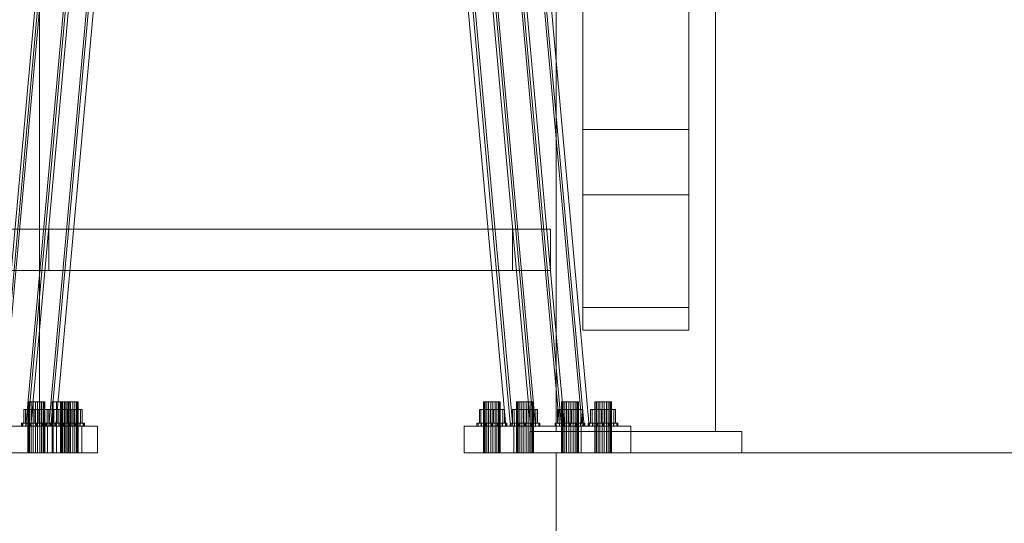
# Model space of a CAD drawing. Header units: millimetres. Extents: x -4738 to 65662, y -68080 to 6847.
# Tile 872 of 1056: x 23244 to 24172, y -67 to 409. Entities that reach past the tile are written whole.
import ezdxf

# ---------------------------------------------------------------- set-up
doc = ezdxf.new("R2010")
doc.units = ezdxf.units.MM
for name, color, linetype, lineweight in [('COTAS_O', 1, 'Continuous', 0), ('COTAS_P', 1, 'Continuous', 0), ('lateral_briquetadora', 7, 'Continuous', 0), ('lateral_C02', 7, 'Continuous', 0), ('lateral_C10', 7, 'Continuous', 0)]:
    doc.layers.add(name, color=color, linetype=linetype, lineweight=lineweight)
doc.dimstyles.new('R19_100', dxfattribs={"dimtxt": 250, "dimasz": 150, "dimexe": 150, "dimexo": 80, "dimgap": 100, "dimtad": 1, "dimtih": 1, "dimtoh": 1, "dimdsep": 46, "dimcen": 0.09, "dimadec": 0, "dimazin": 0, "dimtfac": 1, "dimtdec": 4, "dimtofl": 0, "dimtmove": 0, "dimatfit": 3, "dimfxl": 1, "dimtolj": 1, "dimtzin": 0, "dimarcsym": 0})

# ---------------------------------------------------------------- blocks, each defined once
blk = doc.blocks.new('DIM_R31_26')
at = {"layer": 'COTAS_O'}
for p, q in [((23750.07, 0), (23750.07, -900)), ((25950.07, 0), (25950.07, -900)), ((23750.07, -900), (23900.07, -855)), ((25950.07, -900), (25800.07, -855)), ((23750.07, -900), (25950.07, -900)), ((23750.07, -900), (23900.07, -945)), ((25950.07, -900), (25800.07, -945))]:
    blk.add_line(p, q, dxfattribs=at)
blk.add_text('2200 O', height=250, dxfattribs=at).set_placement((24850.07, -800))
blk = doc.blocks.new('DIM_R31_27')
at = {"layer": 'COTAS_O'}
for p, q in [((23750.07, 2330), (24450.07, 2330)), ((24450.07, 2330), (24405.07, 2180)), ((24450.07, 0), (24450.07, 2330)), ((24450.07, 2330), (24495.07, 2180)), ((24450.07, 0), (24405.07, 150)), ((24450.07, 0), (24495.07, 150)), ((23750.07, 0), (24450.07, 0))]:
    blk.add_line(p, q, dxfattribs=at)
blk.add_text('2330 O', height=250, rotation=90, dxfattribs=at).set_placement((24350.07, 1165))
blk = doc.blocks.new('DIM_R31_32')
at = {"layer": 'COTAS_P'}
for p, q in [((112.7, 0), (112.7, -2500)), ((65298.09, 0), (65298.09, -2500)), ((112.7, -2500), (262.7, -2455)), ((65298.09, -2500), (65148.09, -2455)), ((112.7, -2500), (65298.09, -2500)), ((112.7, -2500), (262.7, -2545)), ((65298.09, -2500), (65148.09, -2545))]:
    blk.add_line(p, q, dxfattribs=at)
blk.add_text('65185.39 P', height=250, dxfattribs=at).set_placement((32705.4, -2400))

msp = doc.modelspace()

# ---------------------------------------------------------------- linework, layer by layer
at = {"layer": 'lateral_briquetadora'}
for p, q in [((23750.067, 20), (23750.067, 1060)), ((23750.067, 20), (23750.067, 1050)), ((23775.067, 305.038), (23775.067, 1050)), ((23775.067, 1050), (23775.067, 243.475)), ((23875.067, 305.038), (23875.067, 1050)), ((23875.067, 1050), (23875.067, 243.475)), ((23900.067, 20), (23900.067, 1050)), ((23775.067, 137.184), (23775.067, 958.693)), ((23775.067, 958.693), (23775.067, 115.739)), ((23875.067, 137.184), (23875.067, 958.693)), ((23875.067, 958.693), (23875.067, 115.739)), ((23775.067, 137.184), (23775.067, 305.038)), ((23775.067, 305.038), (23875.067, 305.038)), ((23875.067, 137.184), (23875.067, 305.038)), ((23775.067, 115.739), (23775.067, 243.475)), ((23775.067, 243.475), (23875.067, 243.475)), ((23875.067, 115.739), (23875.067, 243.475)), ((23775.067, 137.184), (23875.067, 137.184)), ((23775.067, 115.739), (23875.067, 115.739)), ((23725.067, 0), (23725.067, 20)), ((23725.067, 20), (23925.067, 20)), ((23750.067, 20), (23900.067, 20)), ((23925.067, 0), (23925.067, 20)), ((23725.067, 0), (23925.067, 0))]:
    msp.add_line(p, q, dxfattribs=at)
at = {"layer": 'lateral_C02'}
for p, q in [((23262.756, 25), (23262.756, 2469.628)), ((23275.828, 48), (23274.756, 48)), ((23274.756, 0), (23274.756, 48)), ((23278.756, 48), (23275.828, 48)), ((23275.828, 0), (23275.828, 48)), ((23282.756, 48), (23278.756, 48)), ((23278.756, 0), (23278.756, 48)), ((23286.756, 48), (23282.756, 48)), ((23282.756, 0), (23282.756, 48)), ((23289.684, 48), (23286.756, 48)), ((23286.756, 0), (23286.756, 48)), ((23290.756, 48), (23289.684, 48)), ((23289.684, 0), (23289.684, 48)), ((23290.756, 48), (23290.756, 0)), ((23276.356, 40.8), (23269.956, 40.8)), ((23269.956, 28), (23269.956, 40.8)), ((23289.156, 40.8), (23276.356, 40.8)), ((23276.356, 28), (23276.356, 40.8)), ((23295.556, 40.8), (23289.156, 40.8)), ((23289.156, 28), (23289.156, 40.8)), ((23295.556, 40.8), (23295.556, 28)), ((23269.821, 28), (23268.756, 28)), ((23268.756, 25), (23268.756, 28)), ((23272.856, 28), (23269.821, 28)), ((23269.821, 25), (23269.821, 28)), ((23276.356, 28), (23269.956, 28)), ((23277.398, 28), (23272.856, 28)), ((23272.856, 25), (23272.856, 28)), ((23289.156, 28), (23276.356, 28)), ((23282.756, 28), (23277.398, 28)), ((23277.398, 25), (23277.398, 28)), ((23288.113, 28), (23282.756, 28)), ((23282.756, 25), (23282.756, 28)), ((23292.655, 28), (23288.113, 28)), ((23288.113, 25), (23288.113, 28)), ((23289.156, 28), (23295.556, 28)), ((23295.69, 28), (23292.655, 28)), ((23292.655, 25), (23292.655, 28)), ((23296.756, 28), (23295.69, 28)), ((23295.69, 25), (23295.69, 28)), ((23296.756, 28), (23296.756, 25)), ((23142.756, 25), (23302.756, 25)), ((23182.756, 25), (23262.756, 25)), ((23269.821, 25), (23268.756, 25)), ((23272.856, 25), (23269.821, 25)), ((23277.398, 25), (23272.856, 25)), ((23282.756, 25), (23277.398, 25)), ((23288.113, 25), (23282.756, 25)), ((23292.655, 25), (23288.113, 25)), ((23295.69, 25), (23292.655, 25)), ((23295.69, 25), (23296.756, 25)), ((23302.756, 0), (23302.756, 25)), ((23142.756, 0), (23302.756, 0)), ((23275.828, 0), (23274.756, 0)), ((23278.756, 0), (23275.828, 0)), ((23282.756, 0), (23278.756, 0)), ((23286.756, 0), (23282.756, 0)), ((23289.684, 0), (23286.756, 0)), ((23289.684, 0), (23290.756, 0))]:
    msp.add_line(p, q, dxfattribs=at)
at = {"layer": 'lateral_C10'}
for p, q in [((23222.897, 25), (23306.355, 950.137)), ((23309.004, 950.137), (23225.546, 25)), ((23310.958, 950.137), (23227.5, 25)), ((23333.537, 950.137), (23250.079, 25)), ((23335.491, 950.137), (23252.033, 25)), ((23254.682, 25), (23338.14, 950.137)), ((23271.571, 25), (23355.029, 950.137)), ((23273.524, 25), (23356.982, 950.137)), ((23361.585, 950.137), (23278.127, 25)), ((23618.954, 950.137), (23702.412, 25)), ((23707.015, 25), (23623.557, 950.137)), ((23708.969, 25), (23625.511, 950.137)), ((23725.857, 25), (23642.399, 950.137)), ((23645.048, 950.137), (23728.506, 25)), ((23647.002, 950.137), (23730.46, 25)), ((23669.582, 950.137), (23753.04, 25)), ((23671.535, 950.137), (23754.993, 25)), ((23757.642, 25), (23674.184, 950.137)), ((23774.531, 25), (23691.073, 950.137)), ((23776.485, 25), (23693.027, 950.137)), ((23697.629, 950.137), (23781.087, 25)), ((23708.778, 211.025), (23235.862, 211.025)), ((23235.862, 211.025), (23271.762, 211.025)), ((23271.762, 211.025), (23744.677, 211.025)), ((23271.762, 172.025), (23271.762, 211.025)), ((23744.677, 211.025), (23708.778, 211.025)), ((23708.778, 172.025), (23708.778, 211.025)), ((23744.677, 211.025), (23744.677, 172.025)), ((23271.762, 172.025), (23235.862, 172.025)), ((23235.862, 172.025), (23708.778, 172.025)), ((23744.677, 172.025), (23271.762, 172.025)), ((23708.778, 172.025), (23744.677, 172.025)), ((23252.615, 48), (23252.039, 48)), ((23252.039, 48), (23253.59, 48)), ((23252.039, 0), (23252.039, 48)), ((23255.165, 48), (23252.615, 48)), ((23252.615, 48), (23252.615, 0)), ((23253.59, 48), (23256.853, 48)), ((23253.59, 0), (23253.59, 48)), ((23259.005, 48), (23255.165, 48)), ((23255.165, 0), (23255.165, 48)), ((23256.853, 48), (23260.954, 48)), ((23256.853, 0), (23256.853, 48)), ((23263.105, 48), (23259.005, 48)), ((23259.005, 0), (23259.005, 48)), ((23260.954, 48), (23264.794, 48)), ((23260.954, 0), (23260.954, 48)), ((23266.369, 48), (23263.105, 48)), ((23263.105, 0), (23263.105, 48)), ((23264.794, 48), (23267.343, 48)), ((23264.794, 0), (23264.794, 48)), ((23267.92, 48), (23266.369, 48)), ((23266.369, 0), (23266.369, 48)), ((23267.343, 48), (23267.92, 48)), ((23267.343, 0), (23267.343, 48)), ((23267.92, 0), (23267.92, 48)), ((23283.875, 48), (23283.299, 48)), ((23283.299, 48), (23284.85, 48)), ((23283.299, 0), (23283.299, 48)), ((23286.425, 48), (23283.875, 48)), ((23283.875, 48), (23283.875, 0)), ((23284.85, 48), (23288.113, 48)), ((23284.85, 0), (23284.85, 48)), ((23290.265, 48), (23286.425, 48)), ((23286.425, 0), (23286.425, 48)), ((23288.113, 48), (23292.214, 48)), ((23288.113, 0), (23288.113, 48)), ((23294.365, 48), (23290.265, 48)), ((23290.265, 0), (23290.265, 48)), ((23292.214, 48), (23296.054, 48)), ((23292.214, 0), (23292.214, 48)), ((23297.629, 48), (23294.365, 48)), ((23294.365, 0), (23294.365, 48)), ((23296.054, 48), (23298.603, 48)), ((23296.054, 0), (23296.054, 48)), ((23299.18, 48), (23297.629, 48)), ((23297.629, 0), (23297.629, 48)), ((23298.603, 48), (23299.18, 48)), ((23298.603, 0), (23298.603, 48)), ((23299.18, 0), (23299.18, 48)), ((23681.936, 48), (23681.36, 48)), ((23681.36, 48), (23682.911, 48)), ((23681.36, 0), (23681.36, 48)), ((23684.486, 48), (23681.936, 48)), ((23681.936, 48), (23681.936, 0)), ((23682.911, 48), (23686.174, 48)), ((23682.911, 0), (23682.911, 48)), ((23688.325, 48), (23684.486, 48)), ((23684.486, 0), (23684.486, 48)), ((23686.174, 48), (23690.275, 48)), ((23686.174, 0), (23686.174, 48)), ((23692.426, 48), (23688.325, 48)), ((23688.325, 0), (23688.325, 48)), ((23690.275, 48), (23694.114, 48)), ((23690.275, 0), (23690.275, 48)), ((23695.689, 48), (23692.426, 48)), ((23692.426, 0), (23692.426, 48)), ((23694.114, 48), (23696.664, 48)), ((23694.114, 0), (23694.114, 48)), ((23697.24, 48), (23695.689, 48)), ((23695.689, 0), (23695.689, 48)), ((23696.664, 48), (23697.24, 48)), ((23696.664, 0), (23696.664, 48)), ((23697.24, 0), (23697.24, 48)), ((23713.196, 48), (23712.619, 48)), ((23712.619, 48), (23714.171, 48)), ((23712.619, 0), (23712.619, 48)), ((23715.745, 48), (23713.196, 48)), ((23713.196, 48), (23713.196, 0)), ((23714.171, 48), (23717.434, 48)), ((23714.171, 0), (23714.171, 48)), ((23719.585, 48), (23715.745, 48)), ((23715.745, 0), (23715.745, 48)), ((23717.434, 48), (23721.535, 48)), ((23717.434, 0), (23717.434, 48)), ((23723.686, 48), (23719.585, 48)), ((23719.585, 0), (23719.585, 48)), ((23721.535, 48), (23725.374, 48)), ((23721.535, 0), (23721.535, 48)), ((23726.949, 48), (23723.686, 48)), ((23723.686, 0), (23723.686, 48)), ((23725.374, 48), (23727.924, 48)), ((23725.374, 0), (23725.374, 48)), ((23728.5, 48), (23726.949, 48)), ((23726.949, 0), (23726.949, 48)), ((23727.924, 48), (23728.5, 48)), ((23727.924, 0), (23727.924, 48)), ((23728.5, 0), (23728.5, 48)), ((23755.576, 48), (23754.999, 48)), ((23754.999, 48), (23756.551, 48)), ((23754.999, 0), (23754.999, 48)), ((23758.125, 48), (23755.576, 48)), ((23755.576, 48), (23755.576, 0)), ((23756.551, 48), (23759.814, 48)), ((23756.551, 0), (23756.551, 48)), ((23761.965, 48), (23758.125, 48)), ((23758.125, 0), (23758.125, 48)), ((23759.814, 48), (23763.915, 48)), ((23759.814, 0), (23759.814, 48)), ((23766.066, 48), (23761.965, 48)), ((23761.965, 0), (23761.965, 48)), ((23763.915, 48), (23767.754, 48)), ((23763.915, 0), (23763.915, 48)), ((23769.329, 48), (23766.066, 48)), ((23766.066, 0), (23766.066, 48)), ((23767.754, 48), (23770.304, 48)), ((23767.754, 0), (23767.754, 48)), ((23770.88, 48), (23769.329, 48)), ((23769.329, 0), (23769.329, 48)), ((23770.304, 48), (23770.88, 48)), ((23770.304, 0), (23770.304, 48)), ((23770.88, 0), (23770.88, 48)), ((23786.836, 48), (23786.259, 48)), ((23786.259, 48), (23787.81, 48)), ((23786.259, 0), (23786.259, 48)), ((23789.385, 48), (23786.836, 48)), ((23786.836, 48), (23786.836, 0)), ((23787.81, 48), (23791.074, 48)), ((23787.81, 0), (23787.81, 48)), ((23793.225, 48), (23789.385, 48)), ((23789.385, 0), (23789.385, 48)), ((23791.074, 48), (23795.174, 48)), ((23791.074, 0), (23791.074, 48)), ((23797.326, 48), (23793.225, 48)), ((23793.225, 0), (23793.225, 48)), ((23795.174, 48), (23799.014, 48)), ((23795.174, 0), (23795.174, 48)), ((23800.589, 48), (23797.326, 48)), ((23797.326, 0), (23797.326, 48)), ((23799.014, 48), (23801.564, 48)), ((23799.014, 0), (23799.014, 48)), ((23802.14, 48), (23800.589, 48)), ((23800.589, 0), (23800.589, 48)), ((23801.564, 48), (23802.14, 48)), ((23801.564, 0), (23801.564, 48)), ((23802.14, 0), (23802.14, 48)), ((23248.197, 40.8), (23249.757, 40.8)), ((23258.42, 40.8), (23248.197, 40.8)), ((23248.197, 40.8), (23248.197, 28)), ((23249.757, 40.8), (23261.539, 40.8)), ((23249.757, 28), (23249.757, 40.8)), ((23270.202, 40.8), (23258.42, 40.8)), ((23258.42, 28), (23258.42, 40.8)), ((23261.539, 40.8), (23271.762, 40.8)), ((23261.539, 28), (23261.539, 40.8)), ((23271.762, 40.8), (23270.202, 40.8)), ((23270.202, 28), (23270.202, 40.8)), ((23271.762, 28), (23271.762, 40.8)), ((23279.457, 40.8), (23281.017, 40.8)), ((23289.68, 40.8), (23279.457, 40.8)), ((23279.457, 40.8), (23279.457, 28)), ((23281.017, 40.8), (23292.799, 40.8)), ((23281.017, 28), (23281.017, 40.8)), ((23301.462, 40.8), (23289.68, 40.8)), ((23289.68, 28), (23289.68, 40.8)), ((23292.799, 40.8), (23303.022, 40.8)), ((23292.799, 28), (23292.799, 40.8)), ((23303.022, 40.8), (23301.462, 40.8)), ((23301.462, 28), (23301.462, 40.8)), ((23303.022, 28), (23303.022, 40.8)), ((23677.518, 40.8), (23679.077, 40.8)), ((23687.74, 40.8), (23677.518, 40.8)), ((23677.518, 40.8), (23677.518, 28)), ((23679.077, 40.8), (23690.86, 40.8)), ((23679.077, 28), (23679.077, 40.8)), ((23699.523, 40.8), (23687.74, 40.8)), ((23687.74, 28), (23687.74, 40.8)), ((23690.86, 40.8), (23701.082, 40.8)), ((23690.86, 28), (23690.86, 40.8)), ((23701.082, 40.8), (23699.523, 40.8)), ((23699.523, 28), (23699.523, 40.8)), ((23701.082, 28), (23701.082, 40.8)), ((23708.777, 40.8), (23710.337, 40.8)), ((23719, 40.8), (23708.777, 40.8)), ((23708.777, 40.8), (23708.777, 28)), ((23710.337, 40.8), (23722.12, 40.8)), ((23710.337, 28), (23710.337, 40.8)), ((23730.783, 40.8), (23719, 40.8)), ((23719, 28), (23719, 40.8)), ((23722.12, 40.8), (23732.342, 40.8)), ((23722.12, 28), (23722.12, 40.8)), ((23732.342, 40.8), (23730.783, 40.8)), ((23730.783, 28), (23730.783, 40.8)), ((23732.342, 28), (23732.342, 40.8)), ((23751.157, 40.8), (23752.717, 40.8)), ((23761.38, 40.8), (23751.157, 40.8)), ((23751.157, 40.8), (23751.157, 28)), ((23752.717, 40.8), (23764.499, 40.8)), ((23752.717, 28), (23752.717, 40.8)), ((23773.162, 40.8), (23761.38, 40.8)), ((23761.38, 28), (23761.38, 40.8)), ((23764.499, 40.8), (23774.722, 40.8)), ((23764.499, 28), (23764.499, 40.8)), ((23774.722, 40.8), (23773.162, 40.8)), ((23773.162, 28), (23773.162, 40.8)), ((23774.722, 28), (23774.722, 40.8)), ((23782.417, 40.8), (23783.977, 40.8)), ((23792.64, 40.8), (23782.417, 40.8)), ((23782.417, 40.8), (23782.417, 28)), ((23783.977, 40.8), (23795.759, 40.8)), ((23783.977, 28), (23783.977, 40.8)), ((23804.422, 40.8), (23792.64, 40.8)), ((23792.64, 28), (23792.64, 40.8)), ((23795.759, 40.8), (23805.982, 40.8)), ((23795.759, 28), (23795.759, 40.8)), ((23805.982, 40.8), (23804.422, 40.8)), ((23804.422, 28), (23804.422, 40.8)), ((23805.982, 28), (23805.982, 40.8)), ((23247.092, 28), (23245.98, 28)), ((23245.98, 28), (23246.999, 28)), ((23245.98, 25), (23245.98, 28)), ((23246.999, 28), (23249.994, 28)), ((23246.999, 25), (23246.999, 28)), ((23250.167, 28), (23247.092, 28)), ((23247.092, 28), (23247.092, 25)), ((23249.757, 28), (23248.197, 28)), ((23248.197, 28), (23258.42, 28)), ((23261.539, 28), (23249.757, 28)), ((23249.994, 28), (23254.509, 28)), ((23249.994, 25), (23249.994, 28)), ((23254.735, 28), (23250.167, 28)), ((23250.167, 25), (23250.167, 28)), ((23254.509, 28), (23259.857, 28)), ((23254.509, 25), (23254.509, 28)), ((23260.102, 28), (23254.735, 28)), ((23254.735, 25), (23254.735, 28)), ((23258.42, 28), (23270.202, 28)), ((23259.857, 28), (23265.224, 28)), ((23259.857, 25), (23259.857, 28)), ((23265.45, 28), (23260.102, 28)), ((23260.102, 25), (23260.102, 28)), ((23271.762, 28), (23261.539, 28)), ((23265.224, 28), (23269.792, 28)), ((23265.224, 25), (23265.224, 28)), ((23269.965, 28), (23265.45, 28)), ((23265.45, 25), (23265.45, 28)), ((23269.792, 28), (23272.866, 28)), ((23269.792, 25), (23269.792, 28)), ((23272.96, 28), (23269.965, 28)), ((23269.965, 25), (23269.965, 28)), ((23270.202, 28), (23271.762, 28)), ((23272.866, 28), (23273.979, 28)), ((23272.866, 25), (23272.866, 28)), ((23273.979, 28), (23272.96, 28)), ((23272.96, 25), (23272.96, 28)), ((23273.979, 25), (23273.979, 28)), ((23278.352, 28), (23277.24, 28)), ((23277.24, 28), (23278.259, 28)), ((23277.24, 25), (23277.24, 28)), ((23278.259, 28), (23281.254, 28)), ((23278.259, 25), (23278.259, 28)), ((23281.427, 28), (23278.352, 28)), ((23278.352, 28), (23278.352, 25)), ((23281.017, 28), (23279.457, 28)), ((23279.457, 28), (23289.68, 28)), ((23292.799, 28), (23281.017, 28)), ((23281.254, 28), (23285.769, 28)), ((23281.254, 25), (23281.254, 28)), ((23285.995, 28), (23281.427, 28)), ((23281.427, 25), (23281.427, 28)), ((23285.769, 28), (23291.117, 28)), ((23285.769, 25), (23285.769, 28)), ((23291.362, 28), (23285.995, 28)), ((23285.995, 25), (23285.995, 28)), ((23289.68, 28), (23301.462, 28)), ((23291.117, 28), (23296.484, 28)), ((23291.117, 25), (23291.117, 28)), ((23296.71, 28), (23291.362, 28)), ((23291.362, 25), (23291.362, 28)), ((23303.022, 28), (23292.799, 28)), ((23296.484, 28), (23301.052, 28)), ((23296.484, 25), (23296.484, 28)), ((23301.225, 28), (23296.71, 28)), ((23296.71, 25), (23296.71, 28)), ((23301.052, 28), (23304.126, 28)), ((23301.052, 25), (23301.052, 28)), ((23304.22, 28), (23301.225, 28)), ((23301.225, 25), (23301.225, 28)), ((23301.462, 28), (23303.022, 28)), ((23304.126, 28), (23305.239, 28)), ((23304.126, 25), (23304.126, 28)), ((23305.239, 28), (23304.22, 28)), ((23304.22, 25), (23304.22, 28)), ((23305.239, 25), (23305.239, 28)), ((23676.413, 28), (23675.3, 28)), ((23675.3, 28), (23676.319, 28)), ((23675.3, 25), (23675.3, 28)), ((23676.319, 28), (23679.314, 28)), ((23676.319, 25), (23676.319, 28)), ((23679.487, 28), (23676.413, 28)), ((23676.413, 28), (23676.413, 25)), ((23679.077, 28), (23677.518, 28)), ((23677.518, 28), (23687.74, 28)), ((23690.86, 28), (23679.077, 28)), ((23679.314, 28), (23683.829, 28)), ((23679.314, 25), (23679.314, 28)), ((23684.056, 28), (23679.487, 28)), ((23679.487, 25), (23679.487, 28)), ((23683.829, 28), (23689.177, 28)), ((23683.829, 25), (23683.829, 28)), ((23689.422, 28), (23684.056, 28)), ((23684.056, 25), (23684.056, 28)), ((23687.74, 28), (23699.523, 28)), ((23689.177, 28), (23694.544, 28)), ((23689.177, 25), (23689.177, 28)), ((23694.77, 28), (23689.422, 28)), ((23689.422, 25), (23689.422, 28)), ((23701.082, 28), (23690.86, 28)), ((23694.544, 28), (23699.112, 28)), ((23694.544, 25), (23694.544, 28)), ((23699.286, 28), (23694.77, 28)), ((23694.77, 25), (23694.77, 28)), ((23699.112, 28), (23702.187, 28)), ((23699.112, 25), (23699.112, 28)), ((23702.281, 28), (23699.286, 28)), ((23699.286, 25), (23699.286, 28)), ((23699.523, 28), (23701.082, 28)), ((23702.187, 28), (23703.299, 28)), ((23702.187, 25), (23702.187, 28)), ((23703.299, 28), (23702.281, 28)), ((23702.281, 25), (23702.281, 28)), ((23703.299, 25), (23703.299, 28)), ((23707.673, 28), (23706.56, 28)), ((23706.56, 28), (23707.579, 28)), ((23706.56, 25), (23706.56, 28)), ((23707.579, 28), (23710.574, 28)), ((23707.579, 25), (23707.579, 28)), ((23710.747, 28), (23707.673, 28)), ((23707.673, 28), (23707.673, 25)), ((23710.337, 28), (23708.777, 28)), ((23708.777, 28), (23719, 28)), ((23722.12, 28), (23710.337, 28)), ((23710.574, 28), (23715.089, 28)), ((23710.574, 25), (23710.574, 28)), ((23715.316, 28), (23710.747, 28)), ((23710.747, 25), (23710.747, 28)), ((23715.089, 28), (23720.437, 28)), ((23715.089, 25), (23715.089, 28)), ((23720.682, 28), (23715.316, 28)), ((23715.316, 25), (23715.316, 28)), ((23719, 28), (23730.783, 28)), ((23720.437, 28), (23725.804, 28)), ((23720.437, 25), (23720.437, 28)), ((23726.03, 28), (23720.682, 28)), ((23720.682, 25), (23720.682, 28)), ((23732.342, 28), (23722.12, 28)), ((23725.804, 28), (23730.372, 28)), ((23725.804, 25), (23725.804, 28)), ((23730.546, 28), (23726.03, 28)), ((23726.03, 25), (23726.03, 28)), ((23730.372, 28), (23733.447, 28)), ((23730.372, 25), (23730.372, 28)), ((23733.541, 28), (23730.546, 28)), ((23730.546, 25), (23730.546, 28)), ((23730.783, 28), (23732.342, 28)), ((23733.447, 28), (23734.559, 28)), ((23733.447, 25), (23733.447, 28)), ((23734.559, 28), (23733.541, 28)), ((23733.541, 25), (23733.541, 28)), ((23734.559, 25), (23734.559, 28)), ((23750.053, 28), (23748.94, 28)), ((23748.94, 28), (23749.959, 28)), ((23748.94, 25), (23748.94, 28)), ((23749.959, 28), (23752.954, 28)), ((23749.959, 25), (23749.959, 28)), ((23753.127, 28), (23750.053, 28)), ((23750.053, 28), (23750.053, 25)), ((23752.717, 28), (23751.157, 28)), ((23751.157, 28), (23761.38, 28)), ((23764.499, 28), (23752.717, 28)), ((23752.954, 28), (23757.469, 28)), ((23752.954, 25), (23752.954, 28)), ((23757.695, 28), (23753.127, 28)), ((23753.127, 25), (23753.127, 28)), ((23757.469, 28), (23762.817, 28)), ((23757.469, 25), (23757.469, 28)), ((23763.062, 28), (23757.695, 28)), ((23757.695, 25), (23757.695, 28)), ((23761.38, 28), (23773.162, 28)), ((23762.817, 28), (23768.184, 28)), ((23762.817, 25), (23762.817, 28)), ((23768.41, 28), (23763.062, 28)), ((23763.062, 25), (23763.062, 28)), ((23774.722, 28), (23764.499, 28)), ((23768.184, 28), (23772.752, 28)), ((23768.184, 25), (23768.184, 28)), ((23772.925, 28), (23768.41, 28)), ((23768.41, 25), (23768.41, 28)), ((23772.752, 28), (23775.827, 28)), ((23772.752, 25), (23772.752, 28)), ((23775.92, 28), (23772.925, 28)), ((23772.925, 25), (23772.925, 28)), ((23773.162, 28), (23774.722, 28)), ((23775.827, 28), (23776.939, 28)), ((23775.827, 25), (23775.827, 28)), ((23776.939, 28), (23775.92, 28)), ((23775.92, 25), (23775.92, 28)), ((23776.939, 25), (23776.939, 28)), ((23781.313, 28), (23780.2, 28)), ((23780.2, 28), (23781.219, 28)), ((23780.2, 25), (23780.2, 28)), ((23781.219, 28), (23784.214, 28)), ((23781.219, 25), (23781.219, 28)), ((23784.387, 28), (23781.313, 28)), ((23781.313, 28), (23781.313, 25)), ((23783.977, 28), (23782.417, 28)), ((23782.417, 28), (23792.64, 28)), ((23795.759, 28), (23783.977, 28)), ((23784.214, 28), (23788.729, 28)), ((23784.214, 25), (23784.214, 28)), ((23788.955, 28), (23784.387, 28)), ((23784.387, 25), (23784.387, 28)), ((23788.729, 28), (23794.077, 28)), ((23788.729, 25), (23788.729, 28)), ((23794.322, 28), (23788.955, 28)), ((23788.955, 25), (23788.955, 28)), ((23792.64, 28), (23804.422, 28)), ((23794.077, 28), (23799.444, 28)), ((23794.077, 25), (23794.077, 28)), ((23799.67, 28), (23794.322, 28)), ((23794.322, 25), (23794.322, 28)), ((23805.982, 28), (23795.759, 28)), ((23799.444, 28), (23804.012, 28)), ((23799.444, 25), (23799.444, 28)), ((23804.185, 28), (23799.67, 28)), ((23799.67, 25), (23799.67, 28)), ((23804.012, 28), (23807.087, 28)), ((23804.012, 25), (23804.012, 28)), ((23807.18, 28), (23804.185, 28)), ((23804.185, 25), (23804.185, 28)), ((23804.422, 28), (23805.982, 28)), ((23807.087, 28), (23808.199, 28)), ((23807.087, 25), (23807.087, 28)), ((23808.199, 28), (23807.18, 28)), ((23807.18, 25), (23807.18, 28)), ((23808.199, 25), (23808.199, 28)), ((23160.115, 25), (23270.574, 25)), ((23250.079, 25), (23204.055, 25)), ((23206.008, 25), (23252.033, 25)), ((23317.464, 25), (23207.005, 25)), ((23271.571, 25), (23225.546, 25)), ((23227.5, 25), (23273.524, 25)), ((23246.999, 25), (23245.98, 25)), ((23245.98, 25), (23247.092, 25)), ((23249.994, 25), (23246.999, 25)), ((23247.092, 25), (23250.167, 25)), ((23254.509, 25), (23249.994, 25)), ((23254.682, 25), (23250.079, 25)), ((23250.079, 25), (23273.524, 25)), ((23252.033, 25), (23250.079, 25)), ((23250.167, 25), (23254.735, 25)), ((23259.857, 25), (23254.509, 25)), ((23278.127, 25), (23254.682, 25)), ((23254.735, 25), (23260.102, 25)), ((23265.224, 25), (23259.857, 25)), ((23260.102, 25), (23265.45, 25)), ((23269.792, 25), (23265.224, 25)), ((23265.45, 25), (23269.965, 25)), ((23272.866, 25), (23269.792, 25)), ((23269.965, 25), (23272.96, 25)), ((23270.574, 25), (23317.464, 25)), ((23270.574, 0), (23270.574, 25)), ((23273.524, 25), (23271.571, 25)), ((23273.979, 25), (23272.866, 25)), ((23272.96, 25), (23273.979, 25)), ((23273.524, 25), (23278.127, 25)), ((23278.259, 25), (23277.24, 25)), ((23277.24, 25), (23278.352, 25)), ((23281.254, 25), (23278.259, 25)), ((23278.352, 25), (23281.427, 25)), ((23285.769, 25), (23281.254, 25)), ((23281.427, 25), (23285.995, 25)), ((23291.117, 25), (23285.769, 25)), ((23285.995, 25), (23291.362, 25)), ((23296.484, 25), (23291.117, 25)), ((23291.362, 25), (23296.71, 25)), ((23301.052, 25), (23296.484, 25)), ((23296.71, 25), (23301.225, 25)), ((23304.126, 25), (23301.052, 25)), ((23301.225, 25), (23304.22, 25)), ((23305.239, 25), (23304.126, 25)), ((23304.22, 25), (23305.239, 25)), ((23317.464, 25), (23317.464, 0)), ((23709.965, 25), (23663.075, 25)), ((23663.075, 25), (23773.535, 25)), ((23663.075, 25), (23663.075, 0)), ((23676.319, 25), (23675.3, 25)), ((23675.3, 25), (23676.413, 25)), ((23679.314, 25), (23676.319, 25)), ((23676.413, 25), (23679.487, 25)), ((23683.829, 25), (23679.314, 25)), ((23679.487, 25), (23684.056, 25)), ((23689.177, 25), (23683.829, 25)), ((23684.056, 25), (23689.422, 25)), ((23694.544, 25), (23689.177, 25)), ((23689.422, 25), (23694.77, 25)), ((23699.112, 25), (23694.544, 25)), ((23694.77, 25), (23699.286, 25)), ((23702.187, 25), (23699.112, 25)), ((23699.286, 25), (23702.281, 25)), ((23703.299, 25), (23702.187, 25)), ((23702.281, 25), (23703.299, 25)), ((23707.015, 25), (23702.412, 25)), ((23702.412, 25), (23725.857, 25)), ((23707.579, 25), (23706.56, 25)), ((23706.56, 25), (23707.673, 25)), ((23730.46, 25), (23707.015, 25)), ((23753.04, 25), (23707.015, 25)), ((23707.015, 25), (23708.969, 25)), ((23710.574, 25), (23707.579, 25)), ((23707.673, 25), (23710.747, 25)), ((23708.969, 25), (23754.993, 25)), ((23820.425, 25), (23709.965, 25)), ((23709.965, 0), (23709.965, 25)), ((23715.089, 25), (23710.574, 25)), ((23710.747, 25), (23715.316, 25)), ((23720.437, 25), (23715.089, 25)), ((23715.316, 25), (23720.682, 25)), ((23725.804, 25), (23720.437, 25)), ((23720.682, 25), (23726.03, 25)), ((23730.372, 25), (23725.804, 25)), ((23725.857, 25), (23730.46, 25)), ((23726.03, 25), (23730.546, 25)), ((23774.531, 25), (23728.506, 25)), ((23728.506, 25), (23730.46, 25)), ((23733.447, 25), (23730.372, 25)), ((23730.46, 25), (23776.485, 25)), ((23730.546, 25), (23733.541, 25)), ((23734.559, 25), (23733.447, 25)), ((23733.541, 25), (23734.559, 25)), ((23749.959, 25), (23748.94, 25)), ((23748.94, 25), (23750.053, 25)), ((23752.954, 25), (23749.959, 25)), ((23750.053, 25), (23753.127, 25)), ((23757.469, 25), (23752.954, 25)), ((23757.642, 25), (23753.04, 25)), ((23753.04, 25), (23776.485, 25)), ((23754.993, 25), (23753.04, 25)), ((23753.127, 25), (23757.695, 25)), ((23762.817, 25), (23757.469, 25)), ((23781.087, 25), (23757.642, 25)), ((23757.695, 25), (23763.062, 25)), ((23768.184, 25), (23762.817, 25)), ((23763.062, 25), (23768.41, 25)), ((23772.752, 25), (23768.184, 25)), ((23768.41, 25), (23772.925, 25)), ((23775.827, 25), (23772.752, 25)), ((23772.925, 25), (23775.92, 25)), ((23773.535, 25), (23820.425, 25)), ((23773.535, 0), (23773.535, 25)), ((23776.485, 25), (23774.531, 25)), ((23776.939, 25), (23775.827, 25)), ((23775.92, 25), (23776.939, 25)), ((23776.485, 25), (23781.087, 25)), ((23781.219, 25), (23780.2, 25)), ((23780.2, 25), (23781.313, 25)), ((23784.214, 25), (23781.219, 25)), ((23781.313, 25), (23784.387, 25)), ((23788.729, 25), (23784.214, 25)), ((23784.387, 25), (23788.955, 25)), ((23794.077, 25), (23788.729, 25)), ((23788.955, 25), (23794.322, 25)), ((23799.444, 25), (23794.077, 25)), ((23794.322, 25), (23799.67, 25)), ((23804.012, 25), (23799.444, 25)), ((23799.67, 25), (23804.185, 25)), ((23807.087, 25), (23804.012, 25)), ((23804.185, 25), (23807.18, 25)), ((23808.199, 25), (23807.087, 25)), ((23807.18, 25), (23808.199, 25)), ((23820.425, 25), (23820.425, 0)), ((23270.574, 0), (23160.115, 0)), ((23207.005, 0), (23317.464, 0)), ((23253.59, 0), (23252.039, 0)), ((23252.039, 0), (23252.615, 0)), ((23252.615, 0), (23255.165, 0)), ((23256.853, 0), (23253.59, 0)), ((23255.165, 0), (23259.005, 0)), ((23260.954, 0), (23256.853, 0)), ((23259.005, 0), (23263.105, 0)), ((23264.794, 0), (23260.954, 0)), ((23263.105, 0), (23266.369, 0)), ((23267.343, 0), (23264.794, 0)), ((23266.369, 0), (23267.92, 0)), ((23267.92, 0), (23267.343, 0)), ((23317.464, 0), (23270.574, 0)), ((23284.85, 0), (23283.299, 0)), ((23283.299, 0), (23283.875, 0)), ((23283.875, 0), (23286.425, 0)), ((23288.113, 0), (23284.85, 0)), ((23286.425, 0), (23290.265, 0)), ((23292.214, 0), (23288.113, 0)), ((23290.265, 0), (23294.365, 0)), ((23296.054, 0), (23292.214, 0)), ((23294.365, 0), (23297.629, 0)), ((23298.603, 0), (23296.054, 0)), ((23297.629, 0), (23299.18, 0)), ((23299.18, 0), (23298.603, 0)), ((23773.535, 0), (23663.075, 0)), ((23663.075, 0), (23709.965, 0)), ((23682.911, 0), (23681.36, 0)), ((23681.36, 0), (23681.936, 0)), ((23681.936, 0), (23684.486, 0)), ((23686.174, 0), (23682.911, 0)), ((23684.486, 0), (23688.325, 0)), ((23690.275, 0), (23686.174, 0)), ((23688.325, 0), (23692.426, 0)), ((23694.114, 0), (23690.275, 0)), ((23692.426, 0), (23695.689, 0)), ((23696.664, 0), (23694.114, 0)), ((23695.689, 0), (23697.24, 0)), ((23697.24, 0), (23696.664, 0)), ((23709.965, 0), (23820.425, 0)), ((23714.171, 0), (23712.619, 0)), ((23712.619, 0), (23713.196, 0)), ((23713.196, 0), (23715.745, 0)), ((23717.434, 0), (23714.171, 0)), ((23715.745, 0), (23719.585, 0)), ((23721.535, 0), (23717.434, 0)), ((23719.585, 0), (23723.686, 0)), ((23725.374, 0), (23721.535, 0)), ((23723.686, 0), (23726.949, 0)), ((23727.924, 0), (23725.374, 0)), ((23726.949, 0), (23728.5, 0)), ((23728.5, 0), (23727.924, 0)), ((23756.551, 0), (23754.999, 0)), ((23754.999, 0), (23755.576, 0)), ((23755.576, 0), (23758.125, 0)), ((23759.814, 0), (23756.551, 0)), ((23758.125, 0), (23761.965, 0)), ((23763.915, 0), (23759.814, 0)), ((23761.965, 0), (23766.066, 0)), ((23767.754, 0), (23763.915, 0)), ((23766.066, 0), (23769.329, 0)), ((23770.304, 0), (23767.754, 0)), ((23769.329, 0), (23770.88, 0)), ((23770.88, 0), (23770.304, 0)), ((23820.425, 0), (23773.535, 0)), ((23787.81, 0), (23786.259, 0)), ((23786.259, 0), (23786.836, 0)), ((23786.836, 0), (23789.385, 0)), ((23791.074, 0), (23787.81, 0)), ((23789.385, 0), (23793.225, 0)), ((23795.174, 0), (23791.074, 0)), ((23793.225, 0), (23797.326, 0)), ((23799.014, 0), (23795.174, 0)), ((23797.326, 0), (23800.589, 0)), ((23801.564, 0), (23799.014, 0)), ((23800.589, 0), (23802.14, 0)), ((23802.14, 0), (23801.564, 0))]:
    msp.add_line(p, q, dxfattribs=at)

# ---------------------------------------------------------------- dimensions: what is measured, and where the dimension line sits
at = {"layer": 'COTAS_O'}
for p2, distance, picture, middle in [((23750.067, 2330), -700, 'DIM_R31_27', (24450.067, 1165)), ((25950.067, 0), -900, 'DIM_R31_26', (24850.067, -900))]:
    dim = msp.add_aligned_dim(p1=(23750.067, 0), p2=p2, distance=distance, text='<> O', dimstyle='R19_100', dxfattribs=at)
    dim.commit()
    dim.dimension.update_dxf_attribs({"geometry": picture, "text_midpoint": middle})
at = {"layer": 'COTAS_P'}
dim = msp.add_aligned_dim(p1=(112.7, 0), p2=(65298.0949, 0), distance=-2500, text='<> P', dimstyle='R19_100', dxfattribs=at)
dim.commit()
dim.dimension.update_dxf_attribs({"geometry": 'DIM_R31_32', "text_midpoint": (32705.3975, -2500)})

doc.saveas('drawing.dxf')
